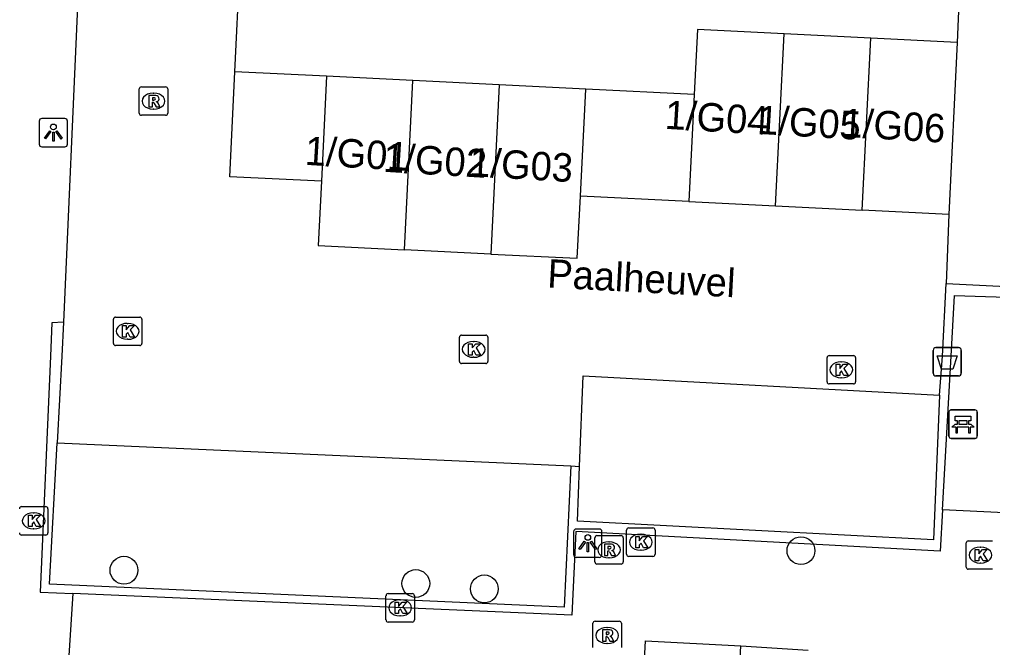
# Model space of a CAD drawing. Extents: x 162990 to 165007, y 383433 to 384336.
# Drawn here: x 164788.82 to 164823.07, y 383739.75 to 383761.85 of the extents above; entities that cross this region are included whole.
import ezdxf

# ---------------------------------------------------------------- set-up
doc = ezdxf.new("R2010")
doc.units = 0
for name, color, linetype in [('IMGEO_Afvalbak', 7, 'Continuous'), ('IMGEO_Bank', 7, 'Continuous'), ('IMGEO_Boom', 7, 'Continuous'), ('IMGEO_Kolk', 7, 'Continuous'), ('IMGEO_Lichtpunt', 7, 'Continuous'), ('IMGEO_Muur', 7, 'Continuous'), ('IMGEO_Openbare_ruimte_label', 7, 'Continuous'), ('IMGEO_Pand', 7, 'Continuous'), ('IMGEO_Pand_nummerreeks', 7, 'Continuous'), ('IMGEO_Rijbaan_lokaal_open', 7, 'Continuous'), ('IMGEO_Rioolput', 7, 'Continuous'), ('IMGEO_Voetpad_open', 7, 'Continuous')]:
    doc.layers.add(name, color=color, linetype=linetype)

msp = doc.modelspace()

# ---------------------------------------------------------------- linework, layer by layer
at = {"layer": 'IMGEO_Afvalbak'}
for p, q in [((164820.979, 383749.405), (164820.979, 383750.205)), ((164820.979, 383750.205), (164820.979, 383749.405)), ((164821.079, 383750.305), (164821.869, 383750.305)), ((164821.869, 383750.305), (164821.079, 383750.305)), ((164821.969, 383750.205), (164821.969, 383749.405)), ((164821.969, 383749.405), (164821.969, 383750.205)), ((164821.869, 383749.305), (164821.079, 383749.305)), ((164821.079, 383749.305), (164821.869, 383749.305))]:
    msp.add_line(p, q, dxfattribs=at)
msp.add_lwpolyline([(164821.122, 383750.019), (164821.826, 383750.019), (164821.677, 383749.549), (164821.271, 383749.549), (164821.122, 383750.019)], dxfattribs=at)
for centre, start, end in [((164821.079, 383750.205), 90, 180), ((164821.079, 383750.205), 90, 180), ((164821.869, 383750.205), 0, 90), ((164821.869, 383750.205), 360, 90), ((164821.079, 383749.405), 180, 270), ((164821.079, 383749.405), 180, 270), ((164821.869, 383749.405), 270, 0), ((164821.869, 383749.405), 270, 0)]:
    msp.add_arc(centre, 0.1, start, end, dxfattribs=at)
at = {"layer": 'IMGEO_Bank'}
for p, q in [((164821.532, 383747.185), (164821.532, 383748.026)), ((164821.532, 383748.026), (164821.532, 383747.185)), ((164821.607, 383748.11), (164822.448, 383748.11)), ((164822.448, 383748.11), (164821.607, 383748.11)), ((164822.532, 383748.035), (164822.532, 383747.194)), ((164822.532, 383747.194), (164822.532, 383748.035)), ((164821.841, 383747.616), (164821.841, 383747.722)), ((164821.885, 383747.722), (164821.885, 383747.616)), ((164822.173, 383747.728), (164821.891, 383747.728)), ((164821.891, 383747.61), (164822.173, 383747.61)), ((164822.179, 383747.616), (164822.179, 383747.722)), ((164822.223, 383747.722), (164822.223, 383747.616)), ((164822.229, 383747.508), (164821.836, 383747.508)), ((164822.457, 383747.11), (164821.616, 383747.11)), ((164821.616, 383747.11), (164822.457, 383747.11))]:
    msp.add_line(p, q, dxfattribs=at)
for points in [[(164821.779, 383747.508), (164821.637, 383747.508), (164821.749, 383747.61), (164821.835, 383747.61)], [(164821.835, 383747.728), (164821.749, 383747.728), (164821.749, 383747.889), (164822.312, 383747.889), (164822.312, 383747.728), (164822.229, 383747.728)], [(164822.229, 383747.61), (164822.312, 383747.61), (164822.424, 383747.508), (164822.285, 383747.508)], [(164821.829, 383747.501), (164821.829, 383747.294), (164821.786, 383747.294), (164821.786, 383747.501)], [(164822.279, 383747.501), (164822.279, 383747.294), (164822.235, 383747.294), (164822.235, 383747.501)]]:
    msp.add_lwpolyline(points, dxfattribs=at)
for centre, radius, start, end in [((164821.61, 383748.032), 0.0779, 92.4484, 184.2845), ((164821.61, 383748.032), 0.0779, 92.4484, 184.2845), ((164822.454, 383748.032), 0.0779, 2.4484, 94.2845), ((164822.454, 383748.032), 0.0779, 2.4484, 94.2845), ((164821.834, 383747.721), 0.00671, 2.8957, 87.1043), ((164821.834, 383747.617), 0.00671, 272.8957, 357.1043), ((164821.891, 383747.721), 0.00671, 92.8957, 177.1043), ((164821.891, 383747.617), 0.00671, 182.8957, 267.1043), ((164822.173, 383747.721), 0.00671, 2.8957, 87.1043), ((164822.173, 383747.617), 0.00671, 272.8957, 357.1043), ((164822.23, 383747.721), 0.00671, 92.8957, 177.1043), ((164822.23, 383747.617), 0.00671, 182.8957, 267.1043), ((164821.779, 383747.501), 0.00671, 2.8957, 87.1043), ((164821.836, 383747.501), 0.00671, 92.8957, 177.1043), ((164822.228, 383747.501), 0.00671, 2.8957, 87.1043), ((164822.285, 383747.501), 0.00671, 92.8957, 177.1043), ((164821.61, 383747.188), 0.0779, 182.4484, 274.2845), ((164821.61, 383747.188), 0.0779, 182.4484, 274.2845), ((164822.454, 383747.188), 0.0779, 272.4484, 4.2845), ((164822.454, 383747.188), 0.0779, 272.4484, 4.2845)]:
    msp.add_arc(centre, radius, start, end, dxfattribs=at)
at = {"layer": 'IMGEO_Boom'}
for centre in [(164816.326, 383743.159), (164792.5, 383742.471), (164802.773, 383742.003), (164805.186, 383741.814)]:
    msp.add_circle(centre, 0.489, dxfattribs=at)
at = {"layer": 'IMGEO_Kolk'}
for p, q in [((164792.205, 383751.376), (164793.057, 383751.376)), ((164792.13, 383750.45), (164792.13, 383751.302)), ((164792.618, 383751.156), (164792.643, 383751.156)), ((164793.131, 383751.302), (164793.131, 383750.45)), ((164804.383, 383750.742), (164805.235, 383750.742)), ((164793.057, 383750.376), (164792.205, 383750.376)), ((164792.641, 383750.596), (164792.616, 383750.596)), ((164804.308, 383749.816), (164804.308, 383750.668)), ((164804.796, 383750.522), (164804.821, 383750.522)), ((164805.309, 383750.668), (164805.309, 383749.816)), ((164817.322, 383750.024), (164818.174, 383750.024)), ((164805.235, 383749.742), (164804.383, 383749.742)), ((164804.819, 383749.962), (164804.794, 383749.962)), ((164817.247, 383749.098), (164817.247, 383749.95)), ((164817.735, 383749.804), (164817.76, 383749.804)), ((164818.248, 383749.95), (164818.248, 383749.098)), ((164818.174, 383749.024), (164817.322, 383749.024)), ((164817.758, 383749.244), (164817.733, 383749.244)), ((164788.898, 383744.709), (164789.75, 383744.709)), ((164789.824, 383744.635), (164789.824, 383743.783)), ((164789.311, 383744.489), (164789.336, 383744.489)), ((164789.334, 383743.929), (164789.309, 383743.929)), ((164810.191, 383743.031), (164810.191, 383743.883)), ((164810.266, 383743.957), (164811.118, 383743.957)), ((164811.192, 383743.883), (164811.192, 383743.031)), ((164789.75, 383743.709), (164788.898, 383743.709)), ((164810.679, 383743.737), (164810.704, 383743.737)), ((164822.218, 383743.504), (164823.07, 383743.504)), ((164810.702, 383743.177), (164810.677, 383743.177)), ((164822.143, 383742.578), (164822.143, 383743.43)), ((164822.631, 383743.284), (164822.656, 383743.284)), ((164811.118, 383742.957), (164810.266, 383742.957)), ((164823.07, 383742.504), (164822.218, 383742.504)), ((164822.654, 383742.724), (164822.629, 383742.724)), ((164801.723, 383740.722), (164801.723, 383741.574)), ((164801.798, 383741.648), (164802.65, 383741.648)), ((164802.724, 383741.574), (164802.724, 383740.722)), ((164802.211, 383741.428), (164802.236, 383741.428)), ((164802.234, 383740.868), (164802.209, 383740.868)), ((164802.65, 383740.648), (164801.798, 383740.648))]:
    msp.add_line(p, q, dxfattribs=at)
for points in [[(164792.205, 383751.376), (164793.057, 383751.376)], [(164792.13, 383750.45), (164792.13, 383751.302)], [(164792.451, 383751.076), (164792.574, 383751.076), (164792.574, 383750.925), (164792.704, 383751.076), (164792.868, 383751.076), (164792.722, 383750.925), (164792.875, 383750.676), (164792.723, 383750.676), (164792.638, 383750.84), (164792.574, 383750.773), (164792.574, 383750.676), (164792.451, 383750.676), (164792.451, 383751.076)], [(164793.131, 383751.302), (164793.131, 383750.45)], [(164804.383, 383750.742), (164805.235, 383750.742)], [(164793.057, 383750.376), (164792.205, 383750.376)], [(164804.308, 383749.816), (164804.308, 383750.668)], [(164804.629, 383750.442), (164804.752, 383750.442), (164804.752, 383750.291), (164804.882, 383750.442), (164805.046, 383750.442), (164804.9, 383750.291), (164805.053, 383750.042), (164804.901, 383750.042), (164804.816, 383750.206), (164804.752, 383750.139), (164804.752, 383750.042), (164804.629, 383750.042), (164804.629, 383750.442)], [(164805.309, 383750.668), (164805.309, 383749.816)], [(164817.322, 383750.024), (164818.174, 383750.024)], [(164805.235, 383749.742), (164804.383, 383749.742)], [(164817.247, 383749.098), (164817.247, 383749.95)], [(164817.568, 383749.724), (164817.691, 383749.724), (164817.691, 383749.573), (164817.821, 383749.724), (164817.985, 383749.724), (164817.839, 383749.573), (164817.992, 383749.324), (164817.84, 383749.324), (164817.755, 383749.488), (164817.691, 383749.421), (164817.691, 383749.324), (164817.568, 383749.324), (164817.568, 383749.724)], [(164818.248, 383749.95), (164818.248, 383749.098)], [(164818.174, 383749.024), (164817.322, 383749.024)], [(164788.898, 383744.709), (164789.75, 383744.709)], [(164789.824, 383744.635), (164789.824, 383743.783)], [(164789.144, 383744.409), (164789.267, 383744.409), (164789.267, 383744.258), (164789.397, 383744.409), (164789.561, 383744.409), (164789.415, 383744.258), (164789.568, 383744.009), (164789.416, 383744.009), (164789.331, 383744.173), (164789.267, 383744.106), (164789.267, 383744.009), (164789.144, 383744.009), (164789.144, 383744.409)], [(164810.191, 383743.031), (164810.191, 383743.883)], [(164810.266, 383743.957), (164811.118, 383743.957)], [(164811.192, 383743.883), (164811.192, 383743.031)], [(164789.75, 383743.709), (164788.898, 383743.709)], [(164810.512, 383743.657), (164810.635, 383743.657), (164810.635, 383743.506), (164810.765, 383743.657), (164810.929, 383743.657), (164810.783, 383743.506), (164810.936, 383743.257), (164810.784, 383743.257), (164810.699, 383743.421), (164810.635, 383743.354), (164810.635, 383743.257), (164810.512, 383743.257), (164810.512, 383743.657)], [(164822.218, 383743.504), (164823.07, 383743.504)], [(164822.143, 383742.578), (164822.143, 383743.43)], [(164822.464, 383743.204), (164822.587, 383743.204), (164822.587, 383743.053), (164822.717, 383743.204), (164822.881, 383743.204), (164822.735, 383743.053), (164822.888, 383742.804), (164822.736, 383742.804), (164822.651, 383742.968), (164822.587, 383742.901), (164822.587, 383742.804), (164822.464, 383742.804), (164822.464, 383743.204)], [(164811.118, 383742.957), (164810.266, 383742.957)], [(164823.07, 383742.504), (164822.218, 383742.504)], [(164801.723, 383740.722), (164801.723, 383741.574)], [(164801.798, 383741.648), (164802.65, 383741.648)], [(164802.724, 383741.574), (164802.724, 383740.722)], [(164802.044, 383741.348), (164802.167, 383741.348), (164802.167, 383741.197), (164802.297, 383741.348), (164802.461, 383741.348), (164802.315, 383741.197), (164802.468, 383740.948), (164802.316, 383740.948), (164802.231, 383741.112), (164802.167, 383741.045), (164802.167, 383740.948), (164802.044, 383740.948), (164802.044, 383741.348)], [(164802.65, 383740.648), (164801.798, 383740.648)]]:
    msp.add_lwpolyline(points, dxfattribs=at)
for centre, start, end in [((164792.207, 383751.3), 91.552, 178.448), ((164792.207, 383751.3), 91.552, 178.448), ((164793.055, 383751.3), 1.552, 88.448), ((164793.055, 383751.3), 1.552, 88.448), ((164804.385, 383750.666), 91.552, 178.448), ((164804.385, 383750.666), 91.552, 178.448), ((164805.233, 383750.666), 1.552, 88.448), ((164805.233, 383750.666), 1.552, 88.448), ((164792.207, 383750.452), 181.552, 268.448), ((164792.207, 383750.452), 181.552, 268.448), ((164793.055, 383750.452), 271.552, 358.448), ((164793.055, 383750.452), 271.552, 358.448), ((164817.324, 383749.948), 91.552, 178.448), ((164817.324, 383749.948), 91.552, 178.448), ((164818.172, 383749.948), 1.552, 88.448), ((164818.172, 383749.948), 1.552, 88.448), ((164804.385, 383749.818), 181.552, 268.448), ((164804.385, 383749.818), 181.552, 268.448), ((164805.233, 383749.818), 271.552, 358.448), ((164805.233, 383749.818), 271.552, 358.448), ((164817.324, 383749.1), 181.552, 268.448), ((164817.324, 383749.1), 181.552, 268.448), ((164818.172, 383749.1), 271.552, 358.448), ((164818.172, 383749.1), 271.552, 358.448), ((164788.9, 383744.633), 91.552, 178.448), ((164788.9, 383744.633), 91.552, 178.448), ((164789.748, 383744.633), 1.552, 88.448), ((164789.748, 383744.633), 1.552, 88.448), ((164810.268, 383743.881), 91.552, 178.448), ((164810.268, 383743.881), 91.552, 178.448), ((164811.116, 383743.881), 1.552, 88.448), ((164811.116, 383743.881), 1.552, 88.448), ((164788.9, 383743.785), 181.552, 268.448), ((164788.9, 383743.785), 181.552, 268.448), ((164789.748, 383743.785), 271.552, 358.448), ((164789.748, 383743.785), 271.552, 358.448), ((164822.22, 383743.428), 91.552, 178.448), ((164822.22, 383743.428), 91.552, 178.448), ((164810.268, 383743.033), 181.552, 268.448), ((164810.268, 383743.033), 181.552, 268.448), ((164811.116, 383743.033), 271.552, 358.448), ((164811.116, 383743.033), 271.552, 358.448), ((164822.22, 383742.58), 181.552, 268.448), ((164822.22, 383742.58), 181.552, 268.448), ((164801.8, 383741.572), 91.552, 178.448), ((164801.8, 383741.572), 91.552, 178.448), ((164802.648, 383741.572), 1.552, 88.448), ((164802.648, 383741.572), 1.552, 88.448), ((164801.8, 383740.724), 181.552, 268.448), ((164801.8, 383740.724), 181.552, 268.448), ((164802.648, 383740.724), 271.552, 358.448), ((164802.648, 383740.724), 271.552, 358.448)]:
    msp.add_arc(centre, 0.0765, start, end, dxfattribs=at)
for centre, major_axis, ratio, start_param, end_param in [((164792.617, 383750.876), (-0.387, 0.002), 0.722429, 4.712389, 7.853982), ((164792.642, 383750.876), (-0.39, 0.002), 0.717154, 1.570796, 4.712389), ((164804.795, 383750.242), (-0.387, 0.002), 0.722429, 4.712389, 7.853982), ((164804.82, 383750.242), (-0.39, 0.002), 0.717154, 1.570796, 4.712389), ((164817.734, 383749.524), (-0.387, 0.002), 0.722429, 4.712389, 7.853982), ((164817.759, 383749.524), (-0.39, 0.002), 0.717154, 1.570796, 4.712389), ((164789.31, 383744.209), (-0.387, 0.002), 0.722429, 4.712389, 7.853982), ((164789.335, 383744.209), (-0.39, 0.002), 0.717154, 1.570796, 4.712389), ((164810.678, 383743.457), (-0.387, 0.002), 0.722429, 4.712389, 7.853982), ((164810.703, 383743.457), (-0.39, 0.002), 0.717154, 1.570796, 4.712389), ((164822.63, 383743.004), (-0.387, 0.002), 0.722429, 4.712389, 7.853982), ((164822.655, 383743.004), (-0.39, 0.002), 0.717154, 1.570796, 4.712389), ((164802.21, 383741.148), (-0.387, 0.002), 0.722429, 4.712389, 7.853982), ((164802.235, 383741.148), (-0.39, 0.002), 0.717154, 1.570796, 4.712389)]:
    msp.add_ellipse(centre, major_axis=major_axis, ratio=ratio, start_param=start_param, end_param=end_param, dxfattribs=at)
at = {"layer": 'IMGEO_Lichtpunt'}
for p, q in [((164789.519, 383758.27), (164789.519, 383757.463)), ((164789.519, 383758.27), (164789.519, 383757.463)), ((164790.421, 383758.365), (164789.613, 383758.365)), ((164790.421, 383758.365), (164789.613, 383758.365)), ((164790.515, 383757.463), (164790.515, 383758.27)), ((164790.515, 383757.463), (164790.515, 383758.27)), ((164789.613, 383757.369), (164790.421, 383757.369)), ((164789.613, 383757.369), (164790.421, 383757.369)), ((164809.23, 383743.921), (164808.422, 383743.921)), ((164809.23, 383743.921), (164808.422, 383743.921)), ((164808.328, 383743.826), (164808.328, 383743.019)), ((164808.328, 383743.826), (164808.328, 383743.019)), ((164809.324, 383743.019), (164809.324, 383743.826)), ((164809.324, 383743.019), (164809.324, 383743.826)), ((164808.422, 383742.925), (164809.23, 383742.925)), ((164808.422, 383742.925), (164809.23, 383742.925))]:
    msp.add_line(p, q, dxfattribs=at)
for points in [[(164789.893, 383757.934), (164789.932, 383757.906), (164789.744, 383757.644), (164789.706, 383757.671), (164789.893, 383757.934)], [(164789.995, 383757.886), (164790.042, 383757.886), (164790.042, 383757.564), (164789.995, 383757.564), (164789.995, 383757.886)], [(164790.105, 383757.906), (164790.143, 383757.933), (164790.33, 383757.671), (164790.291, 383757.643), (164790.105, 383757.906)], [(164808.702, 383743.49), (164808.741, 383743.462), (164808.553, 383743.2), (164808.515, 383743.227), (164808.702, 383743.49)], [(164808.804, 383743.442), (164808.851, 383743.442), (164808.851, 383743.12), (164808.804, 383743.12), (164808.804, 383743.442)], [(164808.914, 383743.462), (164808.952, 383743.489), (164809.139, 383743.227), (164809.1, 383743.199), (164808.914, 383743.462)]]:
    msp.add_lwpolyline(points, dxfattribs=at)
for centre in [(164790.018, 383758.068), (164808.827, 383743.624)]:
    msp.add_circle(centre, 0.0994, dxfattribs=at)
for centre, start, end in [((164789.613, 383758.27), 90, 180), ((164789.613, 383758.27), 90, 180), ((164790.421, 383758.27), 0, 90), ((164790.421, 383758.27), 0, 90), ((164789.613, 383757.463), 180, 270), ((164789.613, 383757.463), 180, 270), ((164790.421, 383757.463), 270, 0), ((164790.421, 383757.463), 270, 360), ((164808.422, 383743.826), 90, 180), ((164808.422, 383743.826), 90, 180), ((164809.23, 383743.826), 0, 90), ((164809.23, 383743.826), 0, 90), ((164808.422, 383743.019), 180, 270), ((164808.422, 383743.019), 180, 270), ((164809.23, 383743.019), 270, 0), ((164809.23, 383743.019), 270, 360)]:
    msp.add_arc(centre, 0.0946, start, end, dxfattribs=at)
at = {"layer": 'IMGEO_Muur'}
for points in [[(164796.408, 383760.009), (164796.935, 383770.852)], [(164821.312, 383744.597), (164821.612, 383750), (164821.73, 383752.139), (164824.287, 383752.057), (164824.772, 383760.798)], [(164821.436, 383752.563), (164824.024, 383752.425), (164824.487, 383760.949), (164824.776, 383760.874), (164824.772, 383760.798)], [(164821.207, 383748.633), (164821.312, 383750), (164821.436, 383752.563)], [(164790.377, 383751.2), (164789.967, 383751.176), (164789.915, 383750), (164789.55, 383741.702), (164790.702, 383741.652)], [(164790.377, 383751.2), (164790.313, 383750), (164790.15, 383746.953)], [(164821.207, 383748.633), (164820.997, 383743.538), (164808.465, 383744.193), (164808.533, 383746.123)], [(164808.233, 383746.147), (164807.991, 383741.17), (164789.884, 383741.977), (164790.15, 383746.953)], [(164808.233, 383746.147), (164808.533, 383746.123)], [(164821.312, 383744.597), (164821.232, 383743.146), (164808.404, 383743.832), (164808.267, 383740.886), (164790.702, 383741.652)]]:
    msp.add_lwpolyline(points, dxfattribs=at)
at = {"layer": 'IMGEO_Pand'}
for points in [[(164815.732, 383761.34), (164812.682, 383761.49), (164812.57, 383759.213)], [(164815.434, 383755.29), (164815.732, 383761.34)], [(164818.781, 383761.19), (164815.732, 383761.34)], [(164818.484, 383755.14), (164818.781, 383761.19)], [(164821.831, 383761.04), (164818.781, 383761.19)], [(164821.831, 383761.04), (164821.533, 383754.99)], [(164799.453, 383756.154), (164796.226, 383756.313), (164796.408, 383760.009)], [(164799.635, 383759.85), (164796.408, 383760.009)], [(164799.635, 383759.85), (164799.453, 383756.154)], [(164802.673, 383759.7), (164799.635, 383759.85)], [(164802.38, 383753.745), (164802.673, 383759.7)], [(164805.711, 383759.551), (164802.673, 383759.7)], [(164805.711, 383759.551), (164805.418, 383753.595)], [(164808.751, 383759.401), (164805.711, 383759.551)], [(164808.564, 383755.628), (164808.751, 383759.401)], [(164812.57, 383759.213), (164808.751, 383759.401)], [(164812.57, 383759.213), (164812.384, 383755.44)], [(164799.453, 383756.154), (164799.342, 383753.894), (164802.38, 383753.745)], [(164805.418, 383753.595), (164808.456, 383753.446), (164808.564, 383755.628)], [(164812.384, 383755.44), (164808.564, 383755.628)], [(164812.384, 383755.44), (164815.434, 383755.29)], [(164815.434, 383755.29), (164818.484, 383755.14)], [(164821.533, 383754.99), (164818.484, 383755.14)], [(164805.418, 383753.595), (164802.38, 383753.745)], [(164810.69, 383736.886), (164810.855, 383739.984), (164814.209, 383739.805)], [(164814.968, 383732.579), (164812.63, 383732.704), (164812.816, 383736.19), (164814.013, 383736.126), (164814.209, 383739.805)]]:
    msp.add_lwpolyline(points, dxfattribs=at)
at = {"layer": 'IMGEO_Rijbaan_lokaal_open'}
for points in [[(164791.377, 383773.957), (164790.377, 383751.2)], [(164796.408, 383760.009), (164796.935, 383770.852)], [(164821.533, 383754.99), (164821.436, 383752.563)], [(164808.533, 383746.123), (164808.668, 383749.309), (164821.207, 383748.633)], [(164790.15, 383746.953), (164808.233, 383746.147)]]:
    msp.add_lwpolyline(points, dxfattribs=at)
at = {"layer": 'IMGEO_Rioolput'}
for p, q in [((164793.039, 383758.551), (164793.039, 383759.403)), ((164793.114, 383759.477), (164793.966, 383759.477)), ((164793.527, 383759.257), (164793.552, 383759.257)), ((164794.04, 383759.403), (164794.04, 383758.551)), ((164793.55, 383758.697), (164793.525, 383758.697)), ((164793.966, 383758.477), (164793.114, 383758.477)), ((164809.073, 383742.761), (164809.073, 383743.613)), ((164809.148, 383743.687), (164810, 383743.687)), ((164810.074, 383743.613), (164810.074, 383742.761)), ((164809.561, 383743.467), (164809.586, 383743.467)), ((164809.584, 383742.907), (164809.559, 383742.907)), ((164810, 383742.687), (164809.148, 383742.687)), ((164809.008, 383739.751), (164809.008, 383740.603)), ((164809.083, 383740.677), (164809.935, 383740.677)), ((164809.496, 383740.457), (164809.521, 383740.457)), ((164810.009, 383740.603), (164810.009, 383739.751)), ((164809.519, 383739.897), (164809.494, 383739.897))]:
    msp.add_line(p, q, dxfattribs=at)
for points in [[(164793.039, 383758.551), (164793.039, 383759.403)], [(164793.114, 383759.477), (164793.966, 383759.477)], [(164794.04, 383759.403), (164794.04, 383758.551)], [(164793.628, 383759.175), (164793.376, 383759.177), (164793.376, 383758.777)], [(164793.376, 383758.777), (164793.5, 383758.777), (164793.5, 383758.939), (164793.511, 383758.939)], [(164793.554, 383759.096), (164793.5, 383759.096), (164793.5, 383759.015)], [(164793.5, 383759.015), (164793.552, 383759.015)], [(164793.558, 383758.91), (164793.629, 383758.777), (164793.769, 383758.777), (164793.704, 383758.903)], [(164793.966, 383758.477), (164793.114, 383758.477)], [(164809.073, 383742.761), (164809.073, 383743.613)], [(164809.148, 383743.687), (164810, 383743.687)], [(164810.074, 383743.613), (164810.074, 383742.761)], [(164809.662, 383743.385), (164809.41, 383743.387), (164809.41, 383742.987)], [(164809.588, 383743.306), (164809.534, 383743.306), (164809.534, 383743.225)], [(164809.534, 383743.225), (164809.586, 383743.225)], [(164809.41, 383742.987), (164809.534, 383742.987), (164809.534, 383743.149), (164809.545, 383743.149)], [(164809.592, 383743.12), (164809.663, 383742.987), (164809.803, 383742.987), (164809.738, 383743.113)], [(164810, 383742.687), (164809.148, 383742.687)], [(164809.008, 383739.751), (164809.008, 383740.603)], [(164809.083, 383740.677), (164809.935, 383740.677)], [(164810.009, 383740.603), (164810.009, 383739.751)], [(164809.597, 383740.375), (164809.345, 383740.377), (164809.345, 383739.977)], [(164809.345, 383739.977), (164809.469, 383739.977), (164809.469, 383740.139), (164809.48, 383740.139)], [(164809.523, 383740.296), (164809.469, 383740.296), (164809.469, 383740.215)], [(164809.469, 383740.215), (164809.521, 383740.215)], [(164809.527, 383740.11), (164809.598, 383739.977), (164809.738, 383739.977), (164809.673, 383740.103)]]:
    msp.add_lwpolyline(points, dxfattribs=at)
for centre, radius, start, end in [((164793.116, 383759.401), 0.0765, 91.552, 178.448), ((164793.116, 383759.401), 0.0765, 91.552, 178.448), ((164793.964, 383759.401), 0.0765, 1.552, 88.448), ((164793.964, 383759.401), 0.0765, 1.552, 88.448), ((164793.51, 383758.886), 0.0533, 26.0293, 88.6989), ((164793.536, 383759.204), 0.19, 274.7715, 282.9687), ((164793.56, 383759), 0.0964, 77.0061, 93.1865), ((164793.574, 383759.057), 0.0378, 276.6634, 79.6772), ((164793.627, 383759.065), 0.109, 350.3612, 89.416), ((164793.625, 383759.065), 0.112, 277.5842, 350.9817), ((164793.609, 383758.85), 0.108, 29.5134, 73.7905), ((164793.116, 383758.553), 0.0765, 181.552, 268.448), ((164793.116, 383758.553), 0.0765, 181.552, 268.448), ((164793.964, 383758.553), 0.0765, 271.552, 358.448), ((164793.964, 383758.553), 0.0765, 271.552, 358.448), ((164809.15, 383743.611), 0.0765, 91.552, 178.448), ((164809.15, 383743.611), 0.0765, 91.552, 178.448), ((164809.998, 383743.611), 0.0765, 1.552, 88.448), ((164809.998, 383743.611), 0.0765, 1.552, 88.448), ((164809.57, 383743.414), 0.19, 274.7715, 282.9687), ((164809.594, 383743.21), 0.0964, 77.0061, 93.1865), ((164809.608, 383743.267), 0.0378, 276.6634, 79.6772), ((164809.661, 383743.275), 0.109, 350.3612, 89.416), ((164809.659, 383743.275), 0.112, 277.5842, 350.9817), ((164809.643, 383743.06), 0.108, 29.5134, 73.7905), ((164809.544, 383743.096), 0.0533, 26.0293, 88.6989), ((164809.15, 383742.763), 0.0765, 181.552, 268.448), ((164809.15, 383742.763), 0.0765, 181.552, 268.448), ((164809.998, 383742.763), 0.0765, 271.552, 358.448), ((164809.998, 383742.763), 0.0765, 271.552, 358.448), ((164809.085, 383740.601), 0.0765, 91.552, 178.448), ((164809.085, 383740.601), 0.0765, 91.552, 178.448), ((164809.933, 383740.601), 0.0765, 1.552, 88.448), ((164809.933, 383740.601), 0.0765, 1.552, 88.448), ((164809.479, 383740.086), 0.0533, 26.0293, 88.6989), ((164809.505, 383740.404), 0.19, 274.7715, 282.9687), ((164809.529, 383740.2), 0.0964, 77.0061, 93.1865), ((164809.543, 383740.257), 0.0378, 276.6634, 79.6772), ((164809.596, 383740.265), 0.109, 350.3612, 89.416), ((164809.594, 383740.265), 0.112, 277.5842, 350.9817), ((164809.578, 383740.05), 0.108, 29.5134, 73.7905)]:
    msp.add_arc(centre, radius, start, end, dxfattribs=at)
for centre, major_axis, ratio, start_param, end_param in [((164793.526, 383758.977), (-0.387, 0.002), 0.722429, 4.712389, 7.853982), ((164793.551, 383758.977), (-0.39, 0.002), 0.717154, 1.570796, 4.712389), ((164809.56, 383743.187), (-0.387, 0.002), 0.722429, 4.712389, 7.853982), ((164809.585, 383743.187), (-0.39, 0.002), 0.717154, 1.570796, 4.712389), ((164809.495, 383740.177), (-0.387, 0.002), 0.722429, 4.712389, 7.853982), ((164809.52, 383740.177), (-0.39, 0.002), 0.717154, 1.570796, 4.712389)]:
    msp.add_ellipse(centre, major_axis=major_axis, ratio=ratio, start_param=start_param, end_param=end_param, dxfattribs=at)
at = {"layer": 'IMGEO_Voetpad_open'}
for points in [[(164825.498, 383764.471), (164821.977, 383764.652), (164821.831, 383761.04)], [(164827.995, 383760.634), (164827.372, 383744.308), (164821.312, 383744.597)], [(164790.702, 383741.652), (164790.47, 383738.001)], [(164814.209, 383739.805), (164816.577, 383739.662)]]:
    msp.add_lwpolyline(points, dxfattribs=at)

# ---------------------------------------------------------------- texts
at = {"layer": 'IMGEO_Openbare_ruimte_label'}
msp.add_text('Paalheuvel', height=1, rotation=356.9631, dxfattribs=at).set_placement((164807.384, 383752.422))
at = {"layer": 'IMGEO_Pand_nummerreeks'}
for s, p in [('1/G04', (164811.516, 383758.004)), ('1/G05', (164814.767, 383757.827)), ('1/G06', (164817.74, 383757.726)), ('1/G01', (164798.848, 383756.737)), ('1/G02', (164801.605, 383756.492)), ('1/G03', (164804.636, 383756.34))]:
    msp.add_text(s, height=1, rotation=356.593, dxfattribs=at).set_placement(p)

doc.saveas('drawing.dxf')
